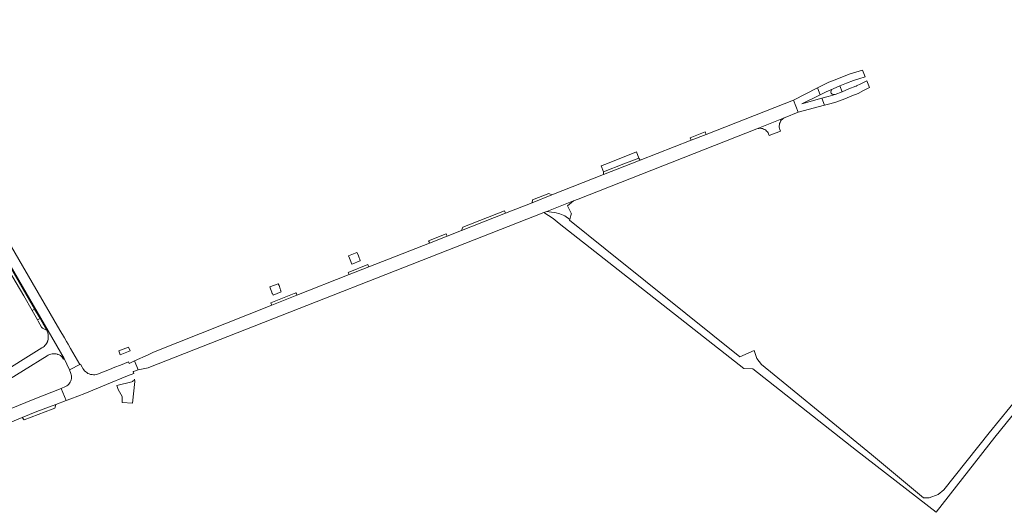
# Model space of a CAD drawing. Header units: metres. Extents: x 166325 to 190320, y 381923 to 404576.
# Tile 661 of 1056: x 170672 to 171145, y 401369 to 401606. Entities that reach past the tile are written whole.
import ezdxf

# ---------------------------------------------------------------- set-up
doc = ezdxf.new("R2010")
doc.units = ezdxf.units.M
for name, color, linetype, lineweight in [('B-WE-VH-VERHARDING_ASFALT-GV', 8, 'Continuous', 18), ('B-WE-VH-VERHARDING_BETONSTRAATSTEEN-GV', 8, 'Continuous', 18), ('B-WE-VH-VERHARDING_FUNDERING_ZAND-GV', 8, 'Continuous', 18), ('B-WE-VH-VERHARDING_STRAATBAKSTEEN-GV', 8, 'Continuous', 18)]:
    doc.layers.add(name, color=color, linetype=linetype, lineweight=lineweight)

msp = doc.modelspace()

# ---------------------------------------------------------------- linework, layer by layer
at = {"layer": 'B-WE-VH-VERHARDING_ASFALT-GV', "flags": 128}
msp.add_lwpolyline([(170598.892, 401605.804), (170685.611, 401456.371), (170693.423, 401442.951), (170695.944, 401437.588), (170696.331, 401437.756), (170700.939, 401440.184), (170696.478, 401447.823), (170695.283, 401449.856), (170694.527, 401451.15), (170693.492, 401452.919), (170691.275, 401456.697), (170673.415, 401487.484), (170649.011, 401529.361)], dxfattribs=at)
for points in [[(170923.952, 401513.102), (170925.519, 401513.718), (170938.212, 401518.707), (170940.46, 401519.591), (171026.351, 401553.355), (171040.041, 401558.865), (171046.317, 401561.305), (171044.042, 401567.219), (171002.019, 401550.726), (170994.822, 401547.898), (170970.403, 401538.303), (170962.94, 401535.37), (170952.776, 401531.404), (170927.865, 401521.616), (170918.392, 401517.893), (170905.567, 401512.854), (170884.427, 401504.546), (170877.543, 401501.841), (170869.071, 401498.512), (170839.815, 401487.016), (170830.389, 401483.312), (170805.321, 401473.462), (170793.186, 401468.694), (170736.252, 401446.052), (170733.702, 401444.859), (170727.125, 401441.866), (170728.902, 401437.647), (170732.922, 401438.343), (170733.733, 401438.534), (170734.159, 401438.692), (170738.64, 401440.442)], [(170673.255, 401414.755), (170680.25, 401417.489), (170689.367, 401420.964), (170694.29, 401422.841), (170691.872, 401428.677), (170678.391, 401423.296), (170653.689, 401413.243), (170637.571, 401406.683), (170624.973, 401400.902), (170627.696, 401395.271), (170639.669, 401400.686), (170649.633, 401404.88), (170655.637, 401407.415)]]:
    msp.add_lwpolyline(points, close=True, dxfattribs=at)
at = {"layer": 'B-WE-VH-VERHARDING_BETONSTRAATSTEEN-GV', "flags": 128}
for points in [[(170666.233, 401489.046), (170679.176, 401466.722), (170681.762, 401462.261), (170682.113, 401461.655), (170685.075, 401456.546), (170685.131, 401456.478), (170685.179, 401456.404), (170685.218, 401456.325), (170685.247, 401456.242), (170685.267, 401456.156), (170685.611, 401456.371), (170598.892, 401605.804)], [(171157.955, 401431.717), (171138.156, 401407.273), (171116.283, 401379.858), (171113.637, 401377.609), (171109.272, 401376.022), (171106.494, 401376.022), (171081.536, 401396.847), (171040.913, 401430.17), (171028.706, 401440.183), (171026.457, 401442.962), (171025.157, 401446.816), (171018.301, 401443.87), (170992.261, 401464.677), (170953.524, 401495.736), (170936.379, 401509.452), (170936.491, 401509.864), (170934.136, 401511.603), (170931.686, 401512.544), (170929.347, 401513.204), (170927.659, 401513.401), (170925.519, 401513.718), (170923.952, 401513.102), (170928.523, 401510.325), (170931.389, 401507.948), (171020.107, 401438.199), (171024.473, 401438.067), (171074.323, 401398.867), (171112.634, 401369.132), (171140.927, 401405.192), (171156.5, 401424.573)], [(170662.243, 401430.176), (170685.148, 401444.246), (170685.7, 401444.603), (170686.29, 401444.892), (170686.911, 401445.109), (170687.553, 401445.251), (170688.207, 401445.316), (170688.864, 401445.302), (170689.515, 401445.211), (170690.151, 401445.043), (170690.216, 401445.026), (170690.281, 401445.008), (170690.345, 401444.99), (170690.409, 401444.97), (170690.473, 401444.949), (170691.02, 401444.728), (170691.535, 401444.44), (170692.009, 401444.088), (170692.435, 401443.679), (170692.805, 401443.22), (170693.114, 401442.717), (170693.423, 401442.951), (170685.611, 401456.371), (170685.267, 401456.156), (170685.275, 401456.097), (170685.481, 401455.356), (170685.619, 401454.599), (170685.69, 401453.833), (170685.691, 401453.064), (170685.624, 401452.298), (170685.489, 401451.541), (170685.437, 401451.384), (170685.381, 401451.228), (170685.32, 401451.074), (170685.255, 401450.922), (170685.186, 401450.771), (170684.892, 401450.229), (170684.545, 401449.72), (170684.146, 401449.25), (170683.701, 401448.823), (170683.214, 401448.445), (170682.691, 401448.119), (170660.121, 401434.236)]]:
    msp.add_lwpolyline(points, dxfattribs=at)
for points in [[(171072.837, 401576.592), (171075.395, 401577.359), (171078.562, 401578.308), (171077.293, 401581.61), (171074.102, 401580.676), (171071.375, 401579.877), (171068.375, 401578.68), (171068.365, 401578.676), (171064.926, 401577.295), (171064.887, 401577.279), (171061.122, 401575.809), (171058.441, 401574.461), (171055.549, 401573.006), (171056.93, 401569.673), (171059.824, 401571.087), (171063.064, 401572.671), (171066.356, 401573.959), (171069.601, 401575.292)], [(171056.93, 401569.673), (171055.549, 401573.006), (171044.042, 401567.219), (171046.317, 401561.305), (171059.007, 401564.729), (171057.618, 401568.045), (171048.002, 401565.309)], [(171060.722, 401568.929), (171064.134, 401569.9), (171063.768, 401569.836), (171063.397, 401569.843), (171063.034, 401569.921), (171062.693, 401570.067), (171062.386, 401570.276), (171062.125, 401570.54), (171061.994, 401570.818), (171062.012, 401571.194), (171062.101, 401571.559), (171062.258, 401571.901), (171062.476, 401572.208), (171062.748, 401572.467), (171063.064, 401572.671), (171059.824, 401571.087), (171056.93, 401569.673), (171048.002, 401565.309), (171057.618, 401568.045)], [(171077.74, 401571.714), (171080.556, 401573.188), (171079.26, 401576.499), (171076.423, 401575.048), (171074.315, 401573.971), (171074.261, 401573.949), (171074.251, 401573.943), (171074.241, 401573.937), (171074.196, 401573.912), (171074.15, 401573.888), (171074.103, 401573.866), (171074.056, 401573.845), (171074.008, 401573.825), (171070.679, 401572.554), (171067.408, 401571.219), (171064.134, 401569.9), (171060.722, 401568.929), (171057.618, 401568.045), (171059.007, 401564.729), (171062.126, 401565.571), (171064.921, 401566.325), (171068.694, 401567.809), (171072.133, 401569.15), (171075.153, 401570.36)], [(171066.356, 401573.959), (171063.064, 401572.671), (171062.748, 401572.467), (171062.476, 401572.208), (171062.258, 401571.901), (171062.101, 401571.559), (171062.012, 401571.194), (171061.994, 401570.818), (171062.125, 401570.54), (171062.386, 401570.276), (171062.693, 401570.067), (171063.034, 401569.921), (171063.397, 401569.843), (171063.768, 401569.836), (171064.134, 401569.9), (171067.408, 401571.219)], [(171040.041, 401558.865), (171026.351, 401553.355), (171026.899, 401553.517), (171027.462, 401553.609), (171028.033, 401553.63), (171028.602, 401553.58), (171029.16, 401553.459), (171029.699, 401553.269), (171030.209, 401553.014), (171030.684, 401552.697), (171031.116, 401552.323), (171031.497, 401551.898), (171031.823, 401551.428), (171032.087, 401550.922), (171032.389, 401550.156), (171037.743, 401552.275), (171037.437, 401553.068), (171037.286, 401553.63), (171037.206, 401554.206), (171037.198, 401554.788), (171037.263, 401555.366), (171037.399, 401555.932), (171037.603, 401556.477), (171037.874, 401556.991), (171038.207, 401557.469), (171038.597, 401557.901), (171039.037, 401558.282), (171039.521, 401558.605)], [(171002.019, 401550.726), (171001.529, 401551.858), (170994.398, 401549.055), (170994.822, 401547.898)], [(170969.63, 401539.321), (170968.581, 401542.251), (170953.819, 401536.42), (170951.557, 401535.529), (170952.707, 401532.674), (170962.53, 401536.531)], [(170970.403, 401538.303), (170969.63, 401539.321), (170962.53, 401536.531), (170952.707, 401532.674), (170952.776, 401531.404), (170962.94, 401535.37)], [(170927.865, 401521.616), (170926.432, 401522.34), (170918.552, 401519.259), (170918.392, 401517.893)], [(170905.567, 401512.854), (170905.049, 401513.955), (170885.129, 401506.131), (170884.805, 401505.399), (170884.614, 401504.968), (170884.427, 401504.546)], [(170877.543, 401501.841), (170877.428, 401502.116), (170877.285, 401502.457), (170877.072, 401502.966), (170868.595, 401499.636), (170868.81, 401499.13), (170868.955, 401498.787), (170868.979, 401498.73), (170869.071, 401498.512)], [(170835.463, 401490.768), (170835.233, 401491.348), (170834.663, 401492.78), (170834.172, 401494.016), (170830.123, 401492.387), (170830.574, 401491.273), (170831.231, 401489.648), (170831.445, 401489.12), (170831.74, 401488.391), (170832.093, 401488.53), (170835.139, 401489.726), (170835.778, 401489.977)], [(170839.815, 401487.016), (170839.689, 401487.335), (170839.562, 401487.655), (170839.365, 401488.155), (170829.862, 401484.422), (170830.057, 401484.011), (170830.212, 401483.685), (170830.389, 401483.312)], [(170797.294, 401476.418), (170796.672, 401478.071), (170796.336, 401478.96), (170792.323, 401477.429), (170792.642, 401476.507), (170793.214, 401474.853), (170793.451, 401474.168), (170793.624, 401474.195), (170793.853, 401473.524), (170797.665, 401475.02), (170797.401, 401475.747), (170797.518, 401475.822), (170797.404, 401476.125)], [(170805.321, 401473.462), (170805.171, 401473.79), (170805.015, 401474.134), (170804.811, 401474.582), (170792.718, 401469.832), (170793.186, 401468.694)], [(170726.82, 401435.813), (170726.485, 401436.658), (170726.672, 401436.737), (170728.902, 401437.647), (170727.125, 401441.866), (170724.917, 401440.846), (170724.594, 401440.699), (170724.324, 401441.417), (170720.506, 401439.896), (170717.718, 401438.784), (170715.13, 401437.759), (170709.429, 401435.501), (170708.775, 401435.332), (170708.105, 401435.237), (170707.429, 401435.218), (170706.756, 401435.275), (170706.093, 401435.407), (170705.449, 401435.613), (170704.832, 401435.889), (170704.25, 401436.234), (170703.711, 401436.641), (170703.22, 401437.106), (170702.785, 401437.624), (170702.411, 401438.187), (170702.102, 401438.788), (170701.253, 401440.341), (170700.939, 401440.184), (170696.331, 401437.756), (170695.944, 401437.588), (170696.553, 401435.846), (170696.733, 401435.256), (170696.848, 401434.649), (170696.887, 401434.032), (170696.849, 401433.415), (170696.734, 401432.808), (170696.545, 401432.219), (170696.284, 401431.659), (170695.956, 401431.136), (170695.565, 401430.657), (170695.118, 401430.23), (170694.621, 401429.863), (170694.082, 401429.56), (170691.872, 401428.677), (170694.29, 401422.841), (170696.516, 401423.696), (170703.381, 401426.266), (170713.659, 401430.552), (170723.835, 401434.62)], [(170687.68, 401418.717), (170688.9, 401419.113), (170689.367, 401420.964), (170680.25, 401417.489), (170673.255, 401414.755), (170674.18, 401413.602)]]:
    msp.add_lwpolyline(points, close=True, dxfattribs=at)
at = {"layer": 'B-WE-VH-VERHARDING_FUNDERING_ZAND-GV', "flags": 128}
msp.add_lwpolyline([(170727.363, 401431.961), (170727.163, 401433.114), (170727.001, 401432.788), (170726.793, 401432.489), (170726.544, 401432.224), (170726.258, 401431.999), (170725.942, 401431.818), (170718.751, 401430.072), (170719.397, 401428.051), (170721.233, 401424.758), (170721.225, 401421.96), (170726.252, 401421.642)], close=True, dxfattribs=at)
at = {"layer": 'B-WE-VH-VERHARDING_STRAATBAKSTEEN-GV', "flags": 128}
for points in [[(170938.212, 401518.707), (170925.519, 401513.718), (170927.659, 401513.401), (170929.347, 401513.204), (170931.686, 401512.544), (170934.136, 401511.603), (170936.491, 401509.864), (170937.173, 401512.363), (170937.236, 401512.595), (170935.463, 401516.444)], [(170666.233, 401489.046), (170665.052, 401488.361), (170673.928, 401473.189), (170677.976, 401466.026), (170679.176, 401466.722)], [(170679.176, 401466.722), (170677.976, 401466.026), (170680.513, 401461.536), (170681.762, 401462.261)], [(170682.113, 401461.655), (170681.762, 401462.261), (170680.513, 401461.536), (170680.857, 401460.927), (170682.51, 401458.05), (170682.592, 401457.933), (170682.686, 401457.826), (170682.792, 401457.731), (170682.907, 401457.648), (170683.032, 401457.579), (170684.852, 401456.715), (170684.901, 401456.688), (170684.949, 401456.657), (170684.993, 401456.623), (170685.036, 401456.586), (170685.075, 401456.546)], [(170725.052, 401446.665), (170724.329, 401448.493), (170719.642, 401446.647), (170720.273, 401444.751)]]:
    msp.add_lwpolyline(points, close=True, dxfattribs=at)

doc.saveas('drawing.dxf')
